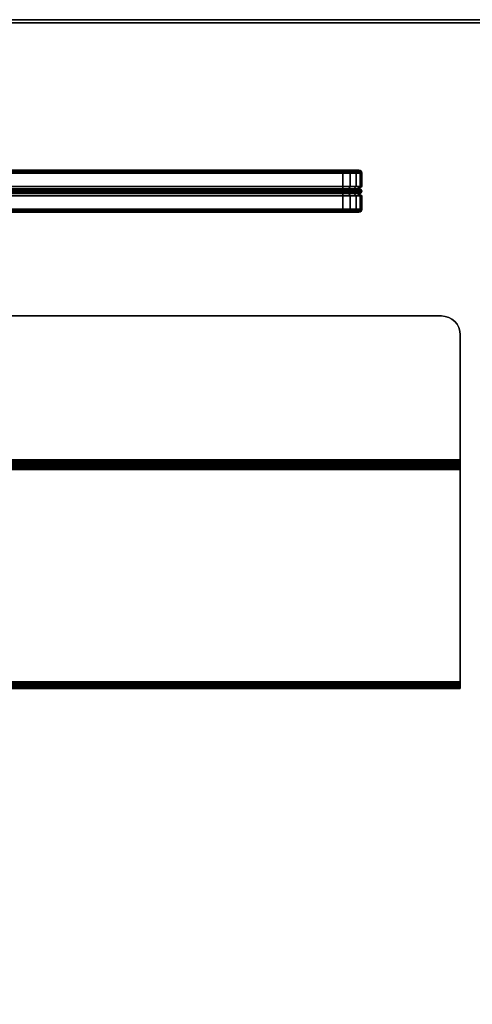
# Model space of a CAD drawing. Header units: inches. Extents: x 390 to 1835, y -266 to 136.
# Tile 525 of 656: x 1637 to 1643, y -96 to -83. Entities that reach past the tile are written whole.
import ezdxf
from ezdxf.enums import TextEntityAlignment as Align

# ---------------------------------------------------------------- set-up
doc = ezdxf.new("R2010")
doc.units = ezdxf.units.IN
doc.header["$LTSCALE"] = 0.95294
doc.header["$MEASUREMENT"] = 0
for name, color, linetype in [('A-FURN-3-PLANES-TABLE-LEG-BASE-EXTENSION', 252, 'Continuous'), ('A-FURN-3-PLANES-TABLE-TOP-EDGE', 35, 'Continuous'), ('A-FURN-3-PLANES-TABLE-TOP-SURFACE-BOTTOM', 49, 'Continuous'), ('A-FURN-3-PLANES-TABLE-TOP-SURFACE-TOP', 33, 'Continuous'), ('A-FURN-3-SCREEN-FABRIC', 96, 'Continuous'), ('A-FURN-3-SCREEN-FABRIC-TRIM', 250, 'Continuous'), ('A-FURN-HAWORTH-ATT', 251, 'Continuous')]:
    doc.layers.add(name, color=color, linetype=linetype)

# ---------------------------------------------------------------- blocks, each defined once
blk = doc.blocks.new('TARA-2460-JNC4-FLAT-3D-3')
at = {"layer": 'A-FURN-3-PLANES-TABLE-LEG-BASE-EXTENSION'}
for points, invisible_edges in [([(10.859, -4.093, 27.702), (10.882, -4.05, 27.702), (48.798, -4.05, 27.702), (48.821, -4.093, 27.702)], 10), ([(10.882, -4.05, 27.702), (10.913, -4.012, 27.702), (48.767, -4.012, 27.702), (48.798, -4.05, 27.702)], 10), ([(10.913, -4.012, 27.702), (10.951, -3.981, 27.702), (48.729, -3.981, 27.702), (48.767, -4.012, 27.702)], 10), ([(10.951, -3.981, 27.702), (10.994, -3.958, 27.702), (48.686, -3.958, 27.702), (48.729, -3.981, 27.702)], 10), ([(10.994, -3.958, 27.702), (11.041, -3.944, 27.702), (48.639, -3.944, 27.702), (48.686, -3.958, 27.702)], 10), ([(11.041, -3.944, 27.702), (11.09, -3.939, 27.702), (48.59, -3.939, 27.702), (48.639, -3.944, 27.702)], 8), ([(10.84, -4.189, 27.702), (10.845, -4.14, 27.702), (48.835, -4.14, 27.702), (48.84, -4.189, 27.702)], 10), ([(48.84, -4.189, 27.702), (48.84, -5.851, 27.702), (10.84, -5.851, 27.702), (10.84, -4.189, 27.702)], 8), ([(10.845, -4.14, 27.702), (10.859, -4.093, 27.702), (48.821, -4.093, 27.702), (48.835, -4.14, 27.702)], 10), ([(48.84, -5.851, 27.75), (48.84, -5.851, 27.702), (48.84, -4.189, 27.702), (48.84, -4.189, 27.75)], 1), ([(48.84, -5.861, 27.701), (48.84, -5.851, 27.702), (48.84, -5.851, 27.75), (48.84, -5.874, 27.747)], 10), ([(48.84, -5.871, 27.697), (48.84, -5.861, 27.701), (48.84, -5.874, 27.747), (48.84, -5.895, 27.738)], 10), ([(48.84, -5.879, 27.69), (48.84, -5.871, 27.697), (48.84, -5.895, 27.738), (48.84, -5.913, 27.724)], 10), ([(48.84, -5.885, 27.682), (48.84, -5.879, 27.69), (48.84, -5.913, 27.724), (48.84, -5.927, 27.706)], 10), ([(48.84, -5.889, 27.672), (48.84, -5.885, 27.682), (48.84, -5.927, 27.706), (48.84, -5.936, 27.685)], 10), ([(48.84, -5.891, 27.662), (48.84, -5.889, 27.672), (48.84, -5.936, 27.685), (48.84, -5.939, 27.662)], 10), ([(48.84, -5.891, 27.662), (48.84, -5.939, 27.662), (48.84, -5.939, 23.838), (48.84, -5.891, 23.838)], 5), ([(48.84, -5.939, 23.838), (48.84, -5.94, 23.828), (48.84, -5.894, 23.815), (48.84, -5.891, 23.838)], 10), ([(48.84, -5.94, 23.828), (48.84, -5.944, 23.818), (48.84, -5.903, 23.794), (48.84, -5.894, 23.815)], 10), ([(48.84, -5.944, 23.818), (48.84, -5.95, 23.81), (48.84, -5.917, 23.776), (48.84, -5.903, 23.794)], 10), ([(48.84, -5.95, 23.81), (48.84, -5.959, 23.803), (48.84, -5.935, 23.762), (48.84, -5.917, 23.776)], 10), ([(48.84, -5.959, 23.803), (48.84, -5.968, 23.799), (48.84, -5.956, 23.753), (48.84, -5.935, 23.762)], 10), ([(48.84, -5.968, 23.799), (48.84, -5.979, 23.798), (48.84, -5.979, 23.75), (48.84, -5.956, 23.753)], 10), ([(48.84, -5.979, 23.75), (48.84, -5.979, 23.798), (48.84, -8.803, 23.798), (48.84, -8.803, 23.75)], 5), ([(10.84, -8.843, 25.5), (10.845, -8.843, 25.549), (48.835, -8.843, 25.549), (48.84, -8.843, 25.5)], 10), ([(48.84, -8.843, 23.838), (10.84, -8.843, 23.838), (10.84, -8.843, 25.5), (48.84, -8.843, 25.5)], 4), ([(48.84, -8.891, 25.5), (48.835, -8.891, 25.549), (10.845, -8.891, 25.549), (10.84, -8.891, 25.5)], 10), ([(10.84, -8.891, 25.5), (10.84, -8.891, 23.838), (48.84, -8.891, 23.838), (48.84, -8.891, 25.5)], 8), ([(10.845, -8.843, 25.549), (10.859, -8.843, 25.596), (48.821, -8.843, 25.596), (48.835, -8.843, 25.549)], 10), ([(48.835, -8.891, 25.549), (48.821, -8.891, 25.596), (10.859, -8.891, 25.596), (10.845, -8.891, 25.549)], 10), ([(10.859, -8.843, 25.596), (10.882, -8.843, 25.639), (48.798, -8.843, 25.639), (48.821, -8.843, 25.596)], 10), ([(48.821, -8.891, 25.596), (48.798, -8.891, 25.639), (10.882, -8.891, 25.639), (10.859, -8.891, 25.596)], 10), ([(10.882, -8.843, 25.639), (10.913, -8.843, 25.677), (48.767, -8.843, 25.677), (48.798, -8.843, 25.639)], 10), ([(48.798, -8.891, 25.639), (48.767, -8.891, 25.677), (10.913, -8.891, 25.677), (10.882, -8.891, 25.639)], 10), ([(10.913, -8.843, 25.677), (10.951, -8.843, 25.708), (48.729, -8.843, 25.708), (48.767, -8.843, 25.677)], 10), ([(48.767, -8.891, 25.677), (48.729, -8.891, 25.708), (10.951, -8.891, 25.708), (10.913, -8.891, 25.677)], 10), ([(10.951, -8.843, 25.708), (10.994, -8.843, 25.731), (48.686, -8.843, 25.731), (48.729, -8.843, 25.708)], 10), ([(48.729, -8.891, 25.708), (48.686, -8.891, 25.731), (10.994, -8.891, 25.731), (10.951, -8.891, 25.708)], 10), ([(10.994, -8.843, 25.731), (11.041, -8.843, 25.745), (48.639, -8.843, 25.745), (48.686, -8.843, 25.731)], 10), ([(48.686, -8.891, 25.731), (48.639, -8.891, 25.745), (11.041, -8.891, 25.745), (10.994, -8.891, 25.731)], 10), ([(11.041, -8.843, 25.745), (11.09, -8.843, 25.75), (48.59, -8.843, 25.75), (48.639, -8.843, 25.745)], 8), ([(48.639, -8.891, 25.745), (48.59, -8.891, 25.75), (11.09, -8.891, 25.75), (11.041, -8.891, 25.745)], 8), ([(48.84, -8.803, 23.798), (48.84, -8.813, 23.799), (48.84, -8.826, 23.753), (48.84, -8.803, 23.75)], 10), ([(48.84, -8.813, 23.799), (48.84, -8.823, 23.803), (48.84, -8.847, 23.762), (48.84, -8.826, 23.753)], 10), ([(48.84, -8.823, 23.803), (48.84, -8.831, 23.81), (48.84, -8.865, 23.776), (48.84, -8.847, 23.762)], 10), ([(48.84, -8.831, 23.81), (48.84, -8.837, 23.818), (48.84, -8.879, 23.794), (48.84, -8.865, 23.776)], 10), ([(48.84, -8.837, 23.818), (48.84, -8.841, 23.828), (48.84, -8.888, 23.815), (48.84, -8.879, 23.794)], 10), ([(48.84, -8.841, 23.828), (48.84, -8.843, 23.838), (48.84, -8.891, 23.838), (48.84, -8.888, 23.815)], 10), ([(48.84, -8.843, 25.5), (48.84, -8.891, 25.5), (48.84, -8.891, 23.838), (48.84, -8.843, 23.838)], 4)]:
    blk.add_3dface(points, dxfattribs=dict(at, invisible_edges=invisible_edges))
for points in [[(11.09, -3.939, 27.702), (11.09, -3.939, 27.75), (48.59, -3.939, 27.75), (48.59, -3.939, 27.702)], [(48.84, -5.891, 23.838), (10.84, -5.891, 23.838), (10.84, -5.891, 27.662), (48.84, -5.891, 27.662)], [(10.84, -5.939, 27.662), (10.84, -5.939, 23.838), (48.84, -5.939, 23.838), (48.84, -5.939, 27.662)], [(48.84, -5.979, 23.75), (48.84, -8.803, 23.75), (10.84, -8.803, 23.75), (10.84, -5.979, 23.75)], [(10.84, -5.979, 23.798), (10.84, -8.803, 23.798), (48.84, -8.803, 23.798), (48.84, -5.979, 23.798)], [(11.09, -8.843, 25.75), (11.09, -8.891, 25.75), (48.59, -8.891, 25.75), (48.59, -8.843, 25.75)]]:
    blk.add_3dface(points, dxfattribs=at)
at = {"layer": 'A-FURN-3-PLANES-TABLE-TOP-EDGE'}
for points in [[(59.68, 0, 28.96), (59.68, 0, 27.79), (0, 0, 27.79), (0, 0, 28.96)], [(0.04, -0.04, 27.75), (0, 0, 27.79), (59.68, 0, 27.79), (59.64, -0.04, 27.75)], [(59.64, -0.04, 29), (59.68, 0, 28.96), (0, 0, 28.96), (0.04, -0.04, 29)]]:
    blk.add_3dface(points, dxfattribs=at)
at = {"layer": 'A-FURN-3-PLANES-TABLE-TOP-SURFACE-BOTTOM'}
blk.add_3dface([(0.04, -0.04, 27.75), (59.64, -0.04, 27.75), (59.64, -23.562, 27.75), (0.04, -23.562, 27.75)], dxfattribs=at)
at = {"layer": 'A-FURN-3-PLANES-TABLE-TOP-SURFACE-TOP'}
blk.add_3dface([(0.04, -23.562, 29), (59.64, -23.562, 29), (59.64, -0.04, 29), (0.04, -0.04, 29)], dxfattribs=at)
at = {"layer": 'A-FURN-HAWORTH-ATT', "flags": 1}
for tag, p in [('HAWMC', (0, 0)), ('HAWPN', (0, -0.167)), ('HAWSN', (0, -0.333))]:
    blk.add_attdef(tag, text='', height=0.1, dxfattribs=at).set_placement(p, align=Align.TOP_CENTER)
at = {"layer": 'A-FURN-3-PLANES-TABLE-LEG-BASE-EXTENSION'}
mesh = blk.add_polymesh((2, 9), dxfattribs=at)
for k, corner in enumerate([(48.84, -4.189, 27.702), (48.835, -4.14, 27.702), (48.821, -4.093, 27.702), (48.798, -4.05, 27.702), (48.767, -4.012, 27.702), (48.729, -3.981, 27.702), (48.686, -3.958, 27.702), (48.639, -3.944, 27.702), (48.59, -3.939, 27.702), (48.84, -4.189, 27.75), (48.835, -4.14, 27.75), (48.821, -4.093, 27.75), (48.798, -4.05, 27.75), (48.767, -4.012, 27.75), (48.729, -3.981, 27.75), (48.686, -3.958, 27.75), (48.639, -3.944, 27.75), (48.59, -3.939, 27.75)]):
    mesh.set_mesh_vertex(divmod(k, 9), corner)
mesh = blk.add_polymesh((2, 7), dxfattribs=at)
for k, corner in enumerate([(48.84, -5.939, 27.662), (48.84, -5.936, 27.685), (48.84, -5.927, 27.706), (48.84, -5.913, 27.724), (48.84, -5.895, 27.738), (48.84, -5.874, 27.747), (48.84, -5.851, 27.75), (10.84, -5.939, 27.662), (10.84, -5.936, 27.685), (10.84, -5.927, 27.706), (10.84, -5.913, 27.724), (10.84, -5.895, 27.738), (10.84, -5.874, 27.747), (10.84, -5.851, 27.75)]):
    mesh.set_mesh_vertex(divmod(k, 7), corner)
mesh = blk.add_polymesh((2, 7), dxfattribs=at)
for k, corner in enumerate([(10.84, -5.891, 27.662), (10.84, -5.889, 27.672), (10.84, -5.885, 27.682), (10.84, -5.879, 27.69), (10.84, -5.871, 27.697), (10.84, -5.861, 27.701), (10.84, -5.851, 27.702), (48.84, -5.891, 27.662), (48.84, -5.889, 27.672), (48.84, -5.885, 27.682), (48.84, -5.879, 27.69), (48.84, -5.871, 27.697), (48.84, -5.861, 27.701), (48.84, -5.851, 27.702)]):
    mesh.set_mesh_vertex(divmod(k, 7), corner)
mesh = blk.add_polymesh((2, 7), dxfattribs=at)
for k, corner in enumerate([(48.84, -5.891, 23.838), (48.84, -5.894, 23.815), (48.84, -5.903, 23.794), (48.84, -5.917, 23.776), (48.84, -5.935, 23.762), (48.84, -5.956, 23.753), (48.84, -5.979, 23.75), (10.84, -5.891, 23.838), (10.84, -5.894, 23.815), (10.84, -5.903, 23.794), (10.84, -5.917, 23.776), (10.84, -5.935, 23.762), (10.84, -5.956, 23.753), (10.84, -5.979, 23.75)]):
    mesh.set_mesh_vertex(divmod(k, 7), corner)
mesh = blk.add_polymesh((2, 7), dxfattribs=at)
for k, corner in enumerate([(10.84, -5.939, 23.838), (10.84, -5.94, 23.828), (10.84, -5.944, 23.818), (10.84, -5.95, 23.81), (10.84, -5.959, 23.803), (10.84, -5.968, 23.799), (10.84, -5.979, 23.798), (48.84, -5.939, 23.838), (48.84, -5.94, 23.828), (48.84, -5.944, 23.818), (48.84, -5.95, 23.81), (48.84, -5.959, 23.803), (48.84, -5.968, 23.799), (48.84, -5.979, 23.798)]):
    mesh.set_mesh_vertex(divmod(k, 7), corner)
mesh = blk.add_polymesh((2, 7), dxfattribs=at)
for k, corner in enumerate([(48.84, -8.803, 23.75), (48.84, -8.826, 23.753), (48.84, -8.847, 23.762), (48.84, -8.865, 23.776), (48.84, -8.879, 23.794), (48.84, -8.888, 23.815), (48.84, -8.891, 23.838), (10.84, -8.803, 23.75), (10.84, -8.826, 23.753), (10.84, -8.847, 23.762), (10.84, -8.865, 23.776), (10.84, -8.879, 23.794), (10.84, -8.888, 23.815), (10.84, -8.891, 23.838)]):
    mesh.set_mesh_vertex(divmod(k, 7), corner)
mesh = blk.add_polymesh((2, 7), dxfattribs=at)
for k, corner in enumerate([(10.84, -8.803, 23.798), (10.84, -8.813, 23.799), (10.84, -8.823, 23.803), (10.84, -8.831, 23.81), (10.84, -8.837, 23.818), (10.84, -8.841, 23.828), (10.84, -8.843, 23.838), (48.84, -8.803, 23.798), (48.84, -8.813, 23.799), (48.84, -8.823, 23.803), (48.84, -8.831, 23.81), (48.84, -8.837, 23.818), (48.84, -8.841, 23.828), (48.84, -8.843, 23.838)]):
    mesh.set_mesh_vertex(divmod(k, 7), corner)
mesh = blk.add_polymesh((2, 9), dxfattribs=at)
for k, corner in enumerate([(48.84, -8.843, 25.5), (48.835, -8.843, 25.549), (48.821, -8.843, 25.596), (48.798, -8.843, 25.639), (48.767, -8.843, 25.677), (48.729, -8.843, 25.708), (48.686, -8.843, 25.731), (48.639, -8.843, 25.745), (48.59, -8.843, 25.75), (48.84, -8.891, 25.5), (48.835, -8.891, 25.549), (48.821, -8.891, 25.596), (48.798, -8.891, 25.639), (48.767, -8.891, 25.677), (48.729, -8.891, 25.708), (48.686, -8.891, 25.731), (48.639, -8.891, 25.745), (48.59, -8.891, 25.75)]):
    mesh.set_mesh_vertex(divmod(k, 9), corner)
blk = doc.blocks.new('TA0M-1360-FF-HALFROUNDF-3D-3')
at = {"layer": 'A-FURN-3-SCREEN-FABRIC'}
for points, invisible_edges in [([(47.49, -2, 13.868), (47.474, -2, 13.788), (11.906, -2, 13.788), (11.89, -2, 13.868)], 10), ([(11.89, -2, 26.368), (11.906, -2, 26.448), (47.474, -2, 26.448), (47.49, -2, 26.368)], 10), ([(11.89, -2, 26.368), (47.49, -2, 26.368), (47.49, -2, 13.868), (11.89, -2, 13.868)], 5), ([(47.474, -2, 13.788), (47.428, -2, 13.719), (11.952, -2, 13.719), (11.906, -2, 13.788)], 10), ([(11.906, -2, 26.448), (11.952, -2, 26.516), (47.428, -2, 26.516), (47.474, -2, 26.448)], 10), ([(47.428, -2, 13.719), (47.36, -2, 13.674), (12.02, -2, 13.674), (11.952, -2, 13.719)], 10), ([(11.952, -2, 26.516), (12.02, -2, 26.562), (47.36, -2, 26.562), (47.428, -2, 26.516)], 10), ([(11.89, -2.56, 13.868), (11.906, -2.56, 13.788), (47.474, -2.56, 13.788), (47.49, -2.56, 13.868)], 10), ([(47.49, -2.56, 26.368), (47.474, -2.56, 26.448), (11.906, -2.56, 26.448), (11.89, -2.56, 26.368)], 10), ([(47.49, -2.56, 26.368), (11.89, -2.56, 26.368), (11.89, -2.56, 13.868), (47.49, -2.56, 13.868)], 5), ([(11.906, -2.56, 13.788), (11.952, -2.56, 13.719), (47.428, -2.56, 13.719), (47.474, -2.56, 13.788)], 10), ([(47.474, -2.56, 26.448), (47.428, -2.56, 26.516), (11.952, -2.56, 26.516), (11.906, -2.56, 26.448)], 10), ([(11.952, -2.56, 13.719), (12.02, -2.56, 13.674), (47.36, -2.56, 13.674), (47.428, -2.56, 13.719)], 10), ([(47.428, -2.56, 26.516), (47.36, -2.56, 26.562), (12.02, -2.56, 26.562), (11.952, -2.56, 26.516)], 10), ([(12.02, -2.56, 13.674), (12.1, -2.56, 13.658), (47.28, -2.56, 13.658), (47.36, -2.56, 13.674)], 8), ([(47.36, -2.56, 26.562), (47.28, -2.56, 26.578), (12.1, -2.56, 26.578), (12.02, -2.56, 26.562)], 8)]:
    blk.add_3dface(points, dxfattribs=dict(at, invisible_edges=invisible_edges))
for points in [[(12.02, -2, 26.562), (12.1, -2, 26.578), (47.28, -2, 26.578), (47.36, -2, 26.562)], [(47.36, -2, 13.674), (47.28, -2, 13.658), (12.1, -2, 13.658), (12.02, -2, 13.674)], [(47.28, -2.217, 13.618), (12.1, -2.217, 13.618), (12.1, -2.04, 13.618), (47.28, -2.04, 13.618)], [(12.1, -2.217, 26.618), (47.28, -2.217, 26.618), (47.28, -2.04, 26.618), (12.1, -2.04, 26.618)], [(47.53, -2.217, 26.368), (47.53, -2.217, 13.868), (47.53, -2.04, 13.868), (47.53, -2.04, 26.368)], [(47.28, -2.253, 13.669), (12.1, -2.253, 13.669), (12.1, -2.217, 13.618), (47.28, -2.217, 13.618)], [(12.1, -2.253, 26.567), (47.28, -2.253, 26.567), (47.28, -2.217, 26.618), (12.1, -2.217, 26.618)], [(47.479, -2.253, 26.368), (47.479, -2.253, 13.868), (47.53, -2.217, 13.868), (47.53, -2.217, 26.368)], [(47.28, -2.342, 13.618), (12.1, -2.342, 13.618), (12.1, -2.307, 13.669), (47.28, -2.307, 13.669)], [(12.1, -2.342, 26.618), (47.28, -2.342, 26.618), (47.28, -2.307, 26.567), (12.1, -2.307, 26.567)], [(47.28, -2.52, 13.618), (12.1, -2.52, 13.618), (12.1, -2.342, 13.618), (47.28, -2.342, 13.618)], [(12.1, -2.52, 26.618), (47.28, -2.52, 26.618), (47.28, -2.342, 26.618), (12.1, -2.342, 26.618)], [(47.53, -2.342, 26.368), (47.53, -2.342, 13.868), (47.479, -2.307, 13.868), (47.479, -2.307, 26.368)], [(47.53, -2.52, 26.368), (47.53, -2.52, 13.868), (47.53, -2.342, 13.868), (47.53, -2.342, 26.368)]]:
    blk.add_3dface(points, dxfattribs=at)
at = {"layer": 'A-FURN-3-SCREEN-FABRIC-TRIM', "extrusion": (-1, -2e-16, 1e-16)}
blk.add_arc((2.28, 26.585, -47.28), 0.0325, 324.9489, 215.0511, dxfattribs=at)
at = {"layer": 'A-FURN-3-SCREEN-FABRIC-TRIM'}
blk.add_arc((47.498, -2.28, 13.868), 0.0325, 234.9489, 125.0511, dxfattribs=at)
at = {"layer": 'A-FURN-3-SCREEN-FABRIC'}
mesh = blk.add_polymesh((2, 4), dxfattribs=at)
for k, corner in enumerate([(12.1, -2.04, 13.618), (12.1, -2.02, 13.623), (12.1, -2.005, 13.638), (12.1, -2, 13.658), (47.28, -2.04, 13.618), (47.28, -2.02, 13.623), (47.28, -2.005, 13.638), (47.28, -2, 13.658)]):
    mesh.set_mesh_vertex(divmod(k, 4), corner)
mesh = blk.add_polymesh((2, 4), dxfattribs=at)
for k, corner in enumerate([(47.28, -2.04, 26.618), (47.28, -2.02, 26.613), (47.28, -2.005, 26.598), (47.28, -2, 26.578), (12.1, -2.04, 26.618), (12.1, -2.02, 26.613), (12.1, -2.005, 26.598), (12.1, -2, 26.578)]):
    mesh.set_mesh_vertex(divmod(k, 4), corner)
mesh = blk.add_polymesh((5, 4), dxfattribs=at)
for k, corner in enumerate([(47.53, -2.04, 26.368), (47.525, -2.02, 26.368), (47.51, -2.005, 26.368), (47.49, -2, 26.368), (47.511, -2.04, 26.464), (47.506, -2.02, 26.462), (47.492, -2.005, 26.456), (47.474, -2, 26.448), (47.457, -2.04, 26.545), (47.453, -2.02, 26.541), (47.443, -2.005, 26.531), (47.428, -2, 26.516), (47.376, -2.04, 26.599), (47.374, -2.02, 26.594), (47.368, -2.005, 26.58), (47.36, -2, 26.562), (47.28, -2.04, 26.618), (47.28, -2.02, 26.613), (47.28, -2.005, 26.598), (47.28, -2, 26.578)]):
    mesh.set_mesh_vertex(divmod(k, 4), corner)
mesh = blk.add_polymesh((5, 4), dxfattribs=at)
for k, corner in enumerate([(47.28, -2.04, 13.618), (47.28, -2.02, 13.623), (47.28, -2.005, 13.638), (47.28, -2, 13.658), (47.376, -2.04, 13.637), (47.374, -2.02, 13.642), (47.368, -2.005, 13.655), (47.36, -2, 13.674), (47.457, -2.04, 13.691), (47.453, -2.02, 13.695), (47.443, -2.005, 13.705), (47.428, -2, 13.719), (47.511, -2.04, 13.772), (47.506, -2.02, 13.774), (47.492, -2.005, 13.78), (47.474, -2, 13.788), (47.53, -2.04, 13.868), (47.525, -2.02, 13.868), (47.51, -2.005, 13.868), (47.49, -2, 13.868)]):
    mesh.set_mesh_vertex(divmod(k, 4), corner)
mesh = blk.add_polymesh((2, 5), dxfattribs=at)
for k, corner in enumerate([(47.28, -2.217, 26.618), (47.376, -2.217, 26.599), (47.457, -2.217, 26.545), (47.511, -2.217, 26.464), (47.53, -2.217, 26.368), (47.28, -2.04, 26.618), (47.376, -2.04, 26.599), (47.457, -2.04, 26.545), (47.511, -2.04, 26.464), (47.53, -2.04, 26.368)]):
    mesh.set_mesh_vertex(divmod(k, 5), corner)
mesh = blk.add_polymesh((2, 5), dxfattribs=at)
for k, corner in enumerate([(47.53, -2.217, 13.868), (47.511, -2.217, 13.772), (47.457, -2.217, 13.691), (47.376, -2.217, 13.637), (47.28, -2.217, 13.618), (47.53, -2.04, 13.868), (47.511, -2.04, 13.772), (47.457, -2.04, 13.691), (47.376, -2.04, 13.637), (47.28, -2.04, 13.618)]):
    mesh.set_mesh_vertex(divmod(k, 5), corner)
mesh = blk.add_polymesh((2, 4), dxfattribs=at)
for k, corner in enumerate([(47.53, -2.04, 13.868), (47.525, -2.02, 13.868), (47.51, -2.005, 13.868), (47.49, -2, 13.868), (47.53, -2.04, 26.368), (47.525, -2.02, 26.368), (47.51, -2.005, 26.368), (47.49, -2, 26.368)]):
    mesh.set_mesh_vertex(divmod(k, 4), corner)
mesh = blk.add_polymesh((2, 5), dxfattribs=at)
for k, corner in enumerate([(47.28, -2.253, 26.567), (47.356, -2.253, 26.552), (47.421, -2.253, 26.509), (47.464, -2.253, 26.444), (47.479, -2.253, 26.368), (47.28, -2.217, 26.618), (47.376, -2.217, 26.599), (47.457, -2.217, 26.545), (47.511, -2.217, 26.464), (47.53, -2.217, 26.368)]):
    mesh.set_mesh_vertex(divmod(k, 5), corner)
mesh = blk.add_polymesh((2, 5), dxfattribs=at)
for k, corner in enumerate([(47.479, -2.253, 13.868), (47.464, -2.253, 13.792), (47.421, -2.253, 13.727), (47.356, -2.253, 13.684), (47.28, -2.253, 13.669), (47.53, -2.217, 13.868), (47.511, -2.217, 13.772), (47.457, -2.217, 13.691), (47.376, -2.217, 13.637), (47.28, -2.217, 13.618)]):
    mesh.set_mesh_vertex(divmod(k, 5), corner)
mesh = blk.add_polymesh((2, 5), dxfattribs=at)
for k, corner in enumerate([(47.28, -2.342, 26.618), (47.376, -2.342, 26.599), (47.457, -2.342, 26.545), (47.511, -2.342, 26.464), (47.53, -2.342, 26.368), (47.28, -2.307, 26.567), (47.356, -2.307, 26.552), (47.421, -2.307, 26.509), (47.464, -2.307, 26.444), (47.479, -2.307, 26.368)]):
    mesh.set_mesh_vertex(divmod(k, 5), corner)
mesh = blk.add_polymesh((2, 5), dxfattribs=at)
for k, corner in enumerate([(47.53, -2.342, 13.868), (47.511, -2.342, 13.772), (47.457, -2.342, 13.691), (47.376, -2.342, 13.637), (47.28, -2.342, 13.618), (47.479, -2.307, 13.868), (47.464, -2.307, 13.792), (47.421, -2.307, 13.727), (47.356, -2.307, 13.684), (47.28, -2.307, 13.669)]):
    mesh.set_mesh_vertex(divmod(k, 5), corner)
mesh = blk.add_polymesh((2, 5), dxfattribs=at)
for k, corner in enumerate([(47.28, -2.52, 26.618), (47.376, -2.52, 26.599), (47.457, -2.52, 26.545), (47.511, -2.52, 26.464), (47.53, -2.52, 26.368), (47.28, -2.342, 26.618), (47.376, -2.342, 26.599), (47.457, -2.342, 26.545), (47.511, -2.342, 26.464), (47.53, -2.342, 26.368)]):
    mesh.set_mesh_vertex(divmod(k, 5), corner)
mesh = blk.add_polymesh((2, 5), dxfattribs=at)
for k, corner in enumerate([(47.53, -2.52, 13.868), (47.511, -2.52, 13.772), (47.457, -2.52, 13.691), (47.376, -2.52, 13.637), (47.28, -2.52, 13.618), (47.53, -2.342, 13.868), (47.511, -2.342, 13.772), (47.457, -2.342, 13.691), (47.376, -2.342, 13.637), (47.28, -2.342, 13.618)]):
    mesh.set_mesh_vertex(divmod(k, 5), corner)
mesh = blk.add_polymesh((2, 4), dxfattribs=at)
for k, corner in enumerate([(12.1, -2.56, 13.658), (12.1, -2.555, 13.638), (12.1, -2.54, 13.623), (12.1, -2.52, 13.618), (47.28, -2.56, 13.658), (47.28, -2.555, 13.638), (47.28, -2.54, 13.623), (47.28, -2.52, 13.618)]):
    mesh.set_mesh_vertex(divmod(k, 4), corner)
mesh = blk.add_polymesh((2, 4), dxfattribs=at)
for k, corner in enumerate([(47.28, -2.56, 26.578), (47.28, -2.555, 26.598), (47.28, -2.54, 26.613), (47.28, -2.52, 26.618), (12.1, -2.56, 26.578), (12.1, -2.555, 26.598), (12.1, -2.54, 26.613), (12.1, -2.52, 26.618)]):
    mesh.set_mesh_vertex(divmod(k, 4), corner)
mesh = blk.add_polymesh((5, 4), dxfattribs=at)
for k, corner in enumerate([(47.49, -2.56, 26.368), (47.51, -2.555, 26.368), (47.525, -2.54, 26.368), (47.53, -2.52, 26.368), (47.474, -2.56, 26.448), (47.492, -2.555, 26.456), (47.506, -2.54, 26.462), (47.511, -2.52, 26.464), (47.428, -2.56, 26.516), (47.443, -2.555, 26.531), (47.453, -2.54, 26.541), (47.457, -2.52, 26.545), (47.36, -2.56, 26.562), (47.368, -2.555, 26.58), (47.374, -2.54, 26.594), (47.376, -2.52, 26.599), (47.28, -2.56, 26.578), (47.28, -2.555, 26.598), (47.28, -2.54, 26.613), (47.28, -2.52, 26.618)]):
    mesh.set_mesh_vertex(divmod(k, 4), corner)
mesh = blk.add_polymesh((5, 4), dxfattribs=at)
for k, corner in enumerate([(47.28, -2.56, 13.658), (47.28, -2.555, 13.638), (47.28, -2.54, 13.623), (47.28, -2.52, 13.618), (47.36, -2.56, 13.674), (47.368, -2.555, 13.655), (47.374, -2.54, 13.642), (47.376, -2.52, 13.637), (47.428, -2.56, 13.719), (47.443, -2.555, 13.705), (47.453, -2.54, 13.695), (47.457, -2.52, 13.691), (47.474, -2.56, 13.788), (47.492, -2.555, 13.78), (47.506, -2.54, 13.774), (47.511, -2.52, 13.772), (47.49, -2.56, 13.868), (47.51, -2.555, 13.868), (47.525, -2.54, 13.868), (47.53, -2.52, 13.868)]):
    mesh.set_mesh_vertex(divmod(k, 4), corner)
mesh = blk.add_polymesh((2, 4), dxfattribs=at)
for k, corner in enumerate([(47.49, -2.56, 13.868), (47.51, -2.555, 13.868), (47.525, -2.54, 13.868), (47.53, -2.52, 13.868), (47.49, -2.56, 26.368), (47.51, -2.555, 26.368), (47.525, -2.54, 26.368), (47.53, -2.52, 26.368)]):
    mesh.set_mesh_vertex(divmod(k, 4), corner)
at = {"layer": 'A-FURN-3-SCREEN-FABRIC-TRIM'}
mesh = blk.add_polymesh((2, 7), dxfattribs=at)
for k, corner in enumerate([(12.1, -2.307, 13.669), (12.1, -2.312, 13.647), (12.1, -2.302, 13.626), (12.1, -2.28, 13.618), (12.1, -2.258, 13.626), (12.1, -2.248, 13.647), (12.1, -2.253, 13.669), (47.28, -2.307, 13.669), (47.28, -2.312, 13.647), (47.28, -2.302, 13.626), (47.28, -2.28, 13.618), (47.28, -2.258, 13.626), (47.28, -2.248, 13.647), (47.28, -2.253, 13.669)]):
    mesh.set_mesh_vertex(divmod(k, 7), corner)
mesh = blk.add_polymesh((2, 7), dxfattribs=at)
for k, corner in enumerate([(47.28, -2.307, 26.567), (47.28, -2.312, 26.589), (47.28, -2.302, 26.61), (47.28, -2.28, 26.618), (47.28, -2.258, 26.61), (47.28, -2.248, 26.589), (47.28, -2.253, 26.567), (12.1, -2.307, 26.567), (12.1, -2.312, 26.589), (12.1, -2.302, 26.61), (12.1, -2.28, 26.618), (12.1, -2.258, 26.61), (12.1, -2.248, 26.589), (12.1, -2.253, 26.567)]):
    mesh.set_mesh_vertex(divmod(k, 7), corner)
mesh = blk.add_polymesh((5, 7), dxfattribs=at)
for k, corner in enumerate([(47.479, -2.307, 26.368), (47.501, -2.312, 26.368), (47.522, -2.302, 26.368), (47.53, -2.28, 26.368), (47.522, -2.258, 26.368), (47.501, -2.248, 26.368), (47.479, -2.253, 26.368), (47.464, -2.307, 26.444), (47.484, -2.312, 26.453), (47.503, -2.302, 26.461), (47.511, -2.28, 26.464), (47.503, -2.258, 26.461), (47.484, -2.248, 26.453), (47.464, -2.253, 26.444), (47.421, -2.307, 26.509), (47.436, -2.312, 26.524), (47.451, -2.302, 26.539), (47.457, -2.28, 26.545), (47.451, -2.258, 26.539), (47.436, -2.248, 26.524), (47.421, -2.253, 26.509), (47.356, -2.307, 26.552), (47.365, -2.312, 26.572), (47.373, -2.302, 26.591), (47.376, -2.28, 26.599), (47.373, -2.258, 26.591), (47.365, -2.248, 26.572), (47.356, -2.253, 26.552), (47.28, -2.307, 26.567), (47.28, -2.312, 26.589), (47.28, -2.302, 26.61), (47.28, -2.28, 26.618), (47.28, -2.258, 26.61), (47.28, -2.248, 26.589), (47.28, -2.253, 26.567)]):
    mesh.set_mesh_vertex(divmod(k, 7), corner)
mesh = blk.add_polymesh((5, 7), dxfattribs=at)
for k, corner in enumerate([(47.28, -2.307, 13.669), (47.28, -2.312, 13.647), (47.28, -2.302, 13.626), (47.28, -2.28, 13.618), (47.28, -2.258, 13.626), (47.28, -2.248, 13.647), (47.28, -2.253, 13.669), (47.356, -2.307, 13.684), (47.365, -2.312, 13.664), (47.373, -2.302, 13.645), (47.376, -2.28, 13.637), (47.373, -2.258, 13.645), (47.365, -2.248, 13.664), (47.356, -2.253, 13.684), (47.421, -2.307, 13.727), (47.436, -2.312, 13.712), (47.451, -2.302, 13.697), (47.457, -2.28, 13.691), (47.451, -2.258, 13.697), (47.436, -2.248, 13.712), (47.421, -2.253, 13.727), (47.464, -2.307, 13.792), (47.484, -2.312, 13.783), (47.503, -2.302, 13.775), (47.511, -2.28, 13.772), (47.503, -2.258, 13.775), (47.484, -2.248, 13.783), (47.464, -2.253, 13.792), (47.479, -2.307, 13.868), (47.501, -2.312, 13.868), (47.522, -2.302, 13.868), (47.53, -2.28, 13.868), (47.522, -2.258, 13.868), (47.501, -2.248, 13.868), (47.479, -2.253, 13.868)]):
    mesh.set_mesh_vertex(divmod(k, 7), corner)
mesh = blk.add_polymesh((2, 7), dxfattribs=at)
for k, corner in enumerate([(47.479, -2.307, 13.868), (47.501, -2.312, 13.868), (47.522, -2.302, 13.868), (47.53, -2.28, 13.868), (47.522, -2.258, 13.868), (47.501, -2.248, 13.868), (47.479, -2.253, 13.868), (47.479, -2.307, 26.368), (47.501, -2.312, 26.368), (47.522, -2.302, 26.368), (47.53, -2.28, 26.368), (47.522, -2.258, 26.368), (47.501, -2.248, 26.368), (47.479, -2.253, 26.368)]):
    mesh.set_mesh_vertex(divmod(k, 7), corner)

msp = doc.modelspace()

# ---------------------------------------------------------------- block references
for name in ['TARA-2460-JNC4-FLAT-3D-3', 'TA0M-1360-FF-HALFROUNDF-3D-3']:
    msp.add_blockref(name, (1594.076, -82.536))

doc.saveas('drawing.dxf')
